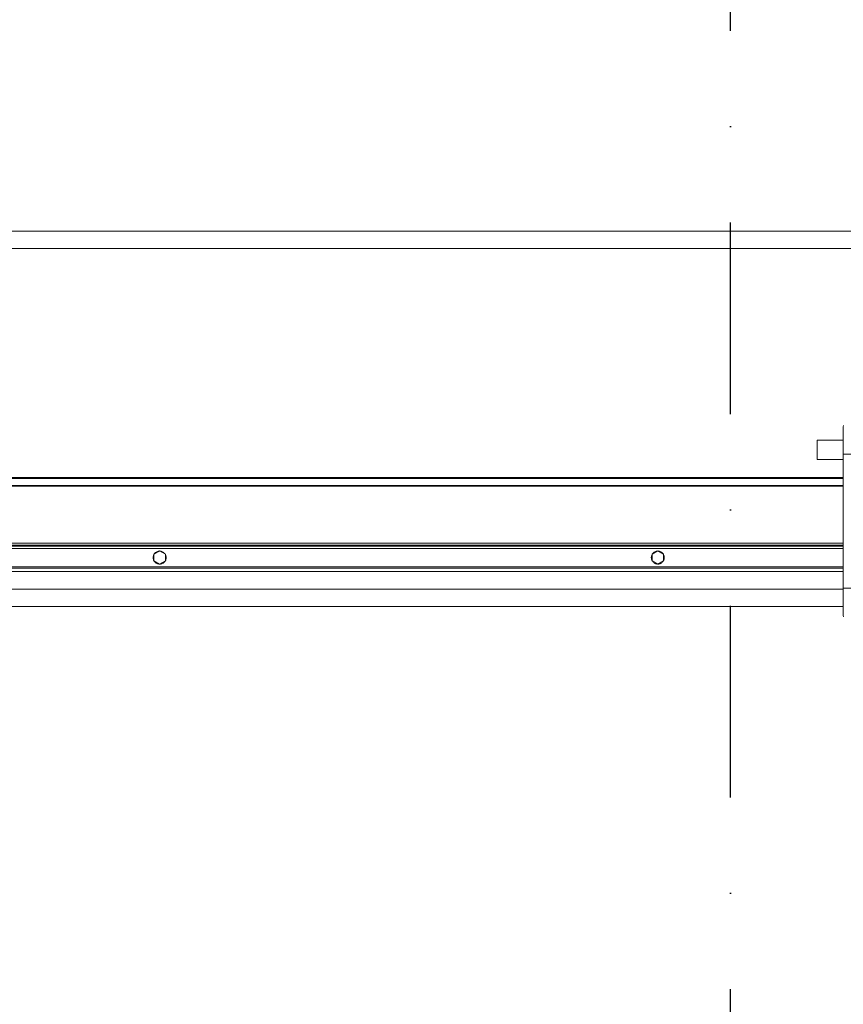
# Model space of a CAD drawing. Header units: millimetres. Extents: x -33711 to 544341, y -222428 to 596511.
# Tile 449 of 656: x 390592 to 391667, y -5418 to -4133. Entities that reach past the tile are written whole.
import ezdxf

# ---------------------------------------------------------------- set-up
doc = ezdxf.new("R2010")
doc.units = ezdxf.units.MM
doc.linetypes.add('DASHDOT', pattern=[0.5, 0.25, -0.125, 0, -0.125])
doc.linetypes.add('XKITLINE00', pattern=[0])
doc.layers.add('IN_C_OSA', color=6, linetype='DASHDOT')

msp = doc.modelspace()

# ---------------------------------------------------------------- linework, layer by layer
at = {"linetype": 'XKITLINE00', "lineweight": 0}
for p, q in [((395105.39524, -4408.89793), (388873.49514, -4408.89793)), ((395105.39524, -4431.89791), (388873.49514, -4431.89791)), ((391666.50513, -4664.26404), (391666.58309, -4662.73781)), ((391666.50513, -4670.08241), (391666.50513, -4664.26404)), ((391666.50513, -4664.26404), (391666.50513, -4689.89798)), ((391666.50513, -4670.08241), (391666.50513, -4700.16118)), ((391666.50538, -4681.89792), (391632.49521, -4681.89792)), ((391632.49521, -4706.89792), (391632.49521, -4681.89792)), ((391680.877, -4700.16118), (391666.50513, -4700.16118)), ((391666.50513, -4874.63459), (391666.50513, -4700.16118)), ((391632.49521, -4706.89792), (391666.50538, -4706.89792)), ((387549.49526, -4731.71213), (391666.50538, -4731.71213)), ((391666.50538, -4730.29792), (387550.09512, -4730.29792)), ((387549.49526, -4740.91924), (391666.50538, -4740.91924)), ((387549.49526, -4741.62635), (391666.50538, -4741.62635)), ((387549.49526, -4815.89792), (391666.50538, -4815.89792)), ((387549.49526, -4818.89792), (391666.50538, -4818.89792)), ((387549.49526, -4819.89792), (391666.50538, -4819.89792)), ((391666.50538, -4822.89792), (387549.49526, -4822.89792)), ((390766.99523, -4830.56779), (390774.49517, -4826.23767)), ((390768.42264, -4828.95034), (390767.81229, -4829.64543)), ((390769.10476, -4828.32569), (390768.42264, -4828.95034)), ((390769.85101, -4827.77887), (390769.10476, -4828.32569)), ((390770.6521, -4827.31636), (390769.85101, -4827.77887)), ((390771.49872, -4826.94363), (390770.6521, -4827.31636)), ((390772.38063, -4826.66512), (390771.49872, -4826.94363)), ((390773.28781, -4826.4841), (390772.38063, -4826.66512)), ((390774.2093, -4826.40273), (390773.28781, -4826.4841)), ((390774.49517, -4826.23767), (390781.9951, -4830.56779)), ((390775.70252, -4826.4841), (390774.78103, -4826.40273)), ((390776.6097, -4826.66512), (390775.70252, -4826.4841)), ((390777.49185, -4826.94363), (390776.6097, -4826.66512)), ((390778.33824, -4827.31636), (390777.49185, -4826.94363)), ((390779.13932, -4827.77887), (390778.33824, -4827.31636)), ((390779.88557, -4828.32569), (390779.13932, -4827.77887)), ((390780.56769, -4828.95034), (390779.88557, -4828.32569)), ((390781.17804, -4829.64543), (390780.56769, -4828.95034)), ((391416.99509, -4830.56779), (391424.49526, -4826.23767)), ((391418.4225, -4828.95034), (391417.81215, -4829.64543)), ((391419.10486, -4828.32569), (391418.4225, -4828.95034)), ((391419.85087, -4827.77887), (391419.10486, -4828.32569)), ((391420.65195, -4827.31636), (391419.85087, -4827.77887)), ((391421.49858, -4826.94363), (391420.65195, -4827.31636)), ((391422.38073, -4826.66512), (391421.49858, -4826.94363)), ((391423.28791, -4826.4841), (391422.38073, -4826.66512)), ((391424.2094, -4826.40273), (391423.28791, -4826.4841)), ((391424.49526, -4826.23767), (391431.99519, -4830.56779)), ((391425.70261, -4826.4841), (391424.78113, -4826.40273)), ((391426.60956, -4826.66512), (391425.70261, -4826.4841)), ((391427.49171, -4826.94363), (391426.60956, -4826.66512)), ((391428.33833, -4827.31636), (391427.49171, -4826.94363)), ((391429.13942, -4827.77887), (391428.33833, -4827.31636)), ((391429.88543, -4828.32569), (391429.13942, -4827.77887)), ((391430.56778, -4828.95034), (391429.88543, -4828.32569)), ((391431.17813, -4829.64543), (391430.56778, -4828.95034)), ((390766.10832, -4833.51587), (390766.0077, -4834.43541)), ((390766.0077, -4834.43541), (390766.0077, -4835.36043)), ((390766.0077, -4835.36043), (390766.10832, -4836.27997)), ((390766.30811, -4832.6127), (390766.10832, -4833.51587)), ((390766.10832, -4836.27997), (390766.30811, -4837.18314)), ((390766.60494, -4831.73659), (390766.30811, -4832.6127)), ((390766.30811, -4837.18314), (390766.60494, -4838.05925)), ((390766.99523, -4830.89792), (390766.60494, -4831.73659)), ((390766.60494, -4838.05925), (390766.99523, -4838.89792)), ((390766.99523, -4839.22805), (390766.99523, -4830.56779)), ((390774.49517, -4843.55817), (390766.99523, -4839.22805)), ((390767.81229, -4829.64543), (390767.2811, -4830.40273)), ((390767.2811, -4839.39311), (390767.81229, -4840.15041)), ((390767.81229, -4840.15041), (390768.42264, -4840.8455)), ((390768.42264, -4840.8455), (390769.10476, -4841.47016)), ((390769.10476, -4841.47016), (390769.85101, -4842.01698)), ((390769.85101, -4842.01698), (390770.6521, -4842.47949)), ((390774.49517, -4843.55817), (390781.9951, -4839.22805)), ((390778.33824, -4842.47949), (390779.13932, -4842.01698)), ((390779.13932, -4842.01698), (390779.88557, -4841.47016)), ((390779.88557, -4841.47016), (390780.56769, -4840.8455)), ((390780.56769, -4840.8455), (390781.17804, -4840.15041)), ((390781.70924, -4830.40273), (390781.17804, -4829.64543)), ((390781.17804, -4840.15041), (390781.70924, -4839.39311)), ((390781.9951, -4839.22805), (390781.9951, -4830.56779)), ((390782.38539, -4831.73659), (390781.9951, -4830.89792)), ((390781.9951, -4838.89792), (390782.38539, -4838.05925)), ((390782.68222, -4832.6127), (390782.38539, -4831.73659)), ((390782.38539, -4838.05925), (390782.68222, -4837.18314)), ((390782.88202, -4833.51587), (390782.68222, -4832.6127)), ((390782.68222, -4837.18314), (390782.88202, -4836.27997)), ((390782.98263, -4834.43541), (390782.88202, -4833.51587)), ((390782.88202, -4836.27997), (390782.98263, -4835.36043)), ((390782.98263, -4835.36043), (390782.98263, -4834.43541)), ((391416.10841, -4833.51587), (391416.0078, -4834.43541)), ((391416.0078, -4834.43541), (391416.0078, -4835.36043)), ((391416.0078, -4835.36043), (391416.10841, -4836.27997)), ((391416.30821, -4832.6127), (391416.10841, -4833.51587)), ((391416.10841, -4836.27997), (391416.30821, -4837.18314)), ((391416.60504, -4831.73659), (391416.30821, -4832.6127)), ((391416.30821, -4837.18314), (391416.60504, -4838.05925)), ((391416.99509, -4830.89792), (391416.60504, -4831.73659)), ((391416.60504, -4838.05925), (391416.99509, -4838.89792)), ((391416.99509, -4839.22805), (391416.99509, -4830.56779)), ((391424.49526, -4843.55817), (391416.99509, -4839.22805)), ((391417.81215, -4829.64543), (391417.28119, -4830.40273)), ((391417.28119, -4839.39311), (391417.81215, -4840.15041)), ((391417.81215, -4840.15041), (391418.4225, -4840.8455)), ((391418.4225, -4840.8455), (391419.10486, -4841.47016)), ((391419.10486, -4841.47016), (391419.85087, -4842.01698)), ((391419.85087, -4842.01698), (391420.65195, -4842.47949)), ((391424.49526, -4843.55817), (391431.99519, -4839.22805)), ((391428.33833, -4842.47949), (391429.13942, -4842.01698)), ((391429.13942, -4842.01698), (391429.88543, -4841.47016)), ((391429.88543, -4841.47016), (391430.56778, -4840.8455)), ((391430.56778, -4840.8455), (391431.17813, -4840.15041)), ((391431.70933, -4830.40273), (391431.17813, -4829.64543)), ((391431.17813, -4840.15041), (391431.70933, -4839.39311)), ((391431.99519, -4839.22805), (391431.99519, -4830.56779)), ((391432.38549, -4831.73659), (391431.99519, -4830.89792)), ((391431.99519, -4838.89792), (391432.38549, -4838.05925)), ((391432.68232, -4832.6127), (391432.38549, -4831.73659)), ((391432.38549, -4838.05925), (391432.68232, -4837.18314)), ((391432.88211, -4833.51587), (391432.68232, -4832.6127)), ((391432.68232, -4837.18314), (391432.88211, -4836.27997)), ((391432.98249, -4834.43541), (391432.88211, -4833.51587)), ((391432.88211, -4836.27997), (391432.98249, -4835.36043)), ((391432.98249, -4835.36043), (391432.98249, -4834.43541)), ((391666.50538, -4846.89792), (387549.49526, -4846.89792)), ((391666.50538, -4848.89792), (387549.49526, -4848.89792)), ((391666.50538, -4852.89792), (387549.49526, -4852.89792)), ((390770.6521, -4842.47949), (390771.49872, -4842.8522)), ((390771.49872, -4842.8522), (390772.38063, -4843.13072)), ((390772.38063, -4843.13072), (390773.28781, -4843.31174)), ((390773.28781, -4843.31174), (390774.2093, -4843.39311)), ((390774.78103, -4843.39311), (390775.70252, -4843.31174)), ((390775.70252, -4843.31174), (390776.6097, -4843.13072)), ((390776.6097, -4843.13072), (390777.49185, -4842.8522)), ((390777.49185, -4842.8522), (390778.33824, -4842.47949)), ((391420.65195, -4842.47949), (391421.49858, -4842.8522)), ((391421.49858, -4842.8522), (391422.38073, -4843.13072)), ((391422.38073, -4843.13072), (391423.28791, -4843.31174)), ((391423.28791, -4843.31174), (391424.2094, -4843.39311)), ((391424.78113, -4843.39311), (391425.70261, -4843.31174)), ((391425.70261, -4843.31174), (391426.60956, -4843.13072)), ((391426.60956, -4843.13072), (391427.49171, -4842.8522)), ((391427.49171, -4842.8522), (391428.33833, -4842.47949)), ((391666.50538, -4875.89792), (387549.49526, -4875.89792)), ((391666.50513, -4904.71252), (391666.50513, -4874.63459)), ((391680.877, -4874.63459), (391666.50513, -4874.63459)), ((391666.50513, -4910.53172), (391666.50513, -4884.89791)), ((391666.50538, -4898.89791), (387824.99556, -4898.89791)), ((391666.50513, -4910.53172), (391666.50513, -4904.71252)), ((391666.50513, -4904.71252), (391666.50513, -4904.71347)), ((391666.50513, -4910.53172), (391666.58309, -4912.05808))]:
    msp.add_line(p, q, dxfattribs=at)
at = {"layer": 'IN_C_OSA', "color": 4, "ltscale": 1000}
msp.add_line((391519.48519, -10148.76199), (391519.48519, -198.76199), dxfattribs=at)

doc.saveas('drawing.dxf')
